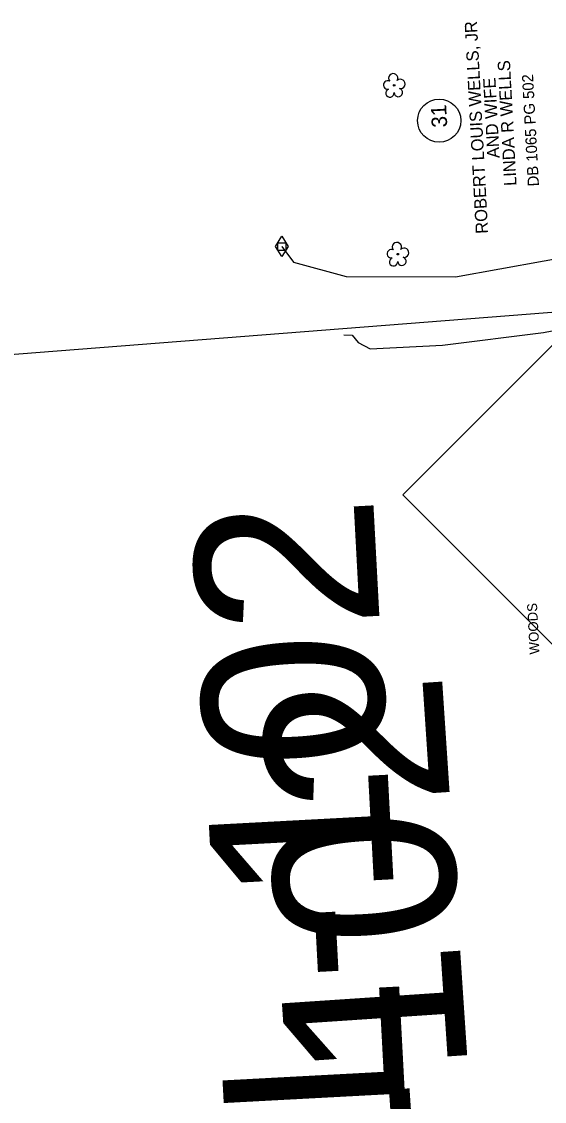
# Model space of a CAD drawing. Extents: x 2364404 to 2371833, y 798876 to 809754.
# Drawn here: x 2368602.8 to 2368814.7, y 802394.2 to 802831.3 of the extents above; entities that cross this region are included whole.
import ezdxf

# ---------------------------------------------------------------- set-up
doc = ezdxf.new("R2010")
doc.units = 0
for name, color, linetype in [('CTL Supplemental Horizontal and Vertical CELL', 7, 'Continuous'), ('Exist Horizontal Alignment Direction Label', 7, 'Continuous'), ('Exist Horizontal Baseline Alignment Station Label', 7, 'Continuous'), ('Exist Property Deed Book Text', 7, 'Continuous'), ('Exist Property Line', 7, 'Continuous'), ('Exist Property Owner Number CELL', 7, 'Continuous'), ('Exist Property Owner Text', 7, 'Continuous'), ('Exist Utilities Gas Meter CELL', 7, 'Continuous'), ('Exist Utilities Gas UG Line SUE LOS B', 7, 'Continuous'), ('Exist Vegetation Tree CELL', 7, 'Continuous'), ('Exist Vegetation Woods Line', 7, 'Continuous'), ('Exist Vegetation Woods Line Text', 7, 'Continuous')]:
    doc.layers.add(name, color=color, linetype=linetype)

msp = doc.modelspace()

# ---------------------------------------------------------------- linework, layer by layer
at = {"layer": 'CTL Supplemental Horizontal and Vertical CELL'}
msp.add_lwpolyline([(2368757.29, 802639.68), (2368824.11, 802706.51), (2368891.05, 802639.57), (2368824.23, 802572.74)], close=True, dxfattribs=at)
at = {"layer": 'Exist Property Line'}
msp.add_line((2368306.6, 802673.72), (2368856.94, 802716.68), dxfattribs=at)
at = {"layer": 'Exist Property Owner Number CELL'}
msp.add_circle((2368772.04, 802791.19), 8.75, dxfattribs=at)
at = {"layer": 'Exist Utilities Gas Meter CELL'}
msp.add_line((2368708.26, 802740.26), (2368708.26, 802740.26), dxfattribs=at)
for points in [[(2368705.72, 802740.26), (2368708.26, 802744.37), (2368710.8, 802740.26), (2368708.26, 802736.14), (2368705.72, 802740.26)], [(2368706.69, 802741.79), (2368709.84, 802741.79), (2368709.84, 802738.68), (2368706.69, 802738.68), (2368706.69, 802741.79)]]:
    msp.add_lwpolyline(points, dxfattribs=at)
at = {"layer": 'Exist Utilities Gas UG Line SUE LOS B'}
msp.add_lwpolyline([(2368708.26, 802740.26), (2368713.02, 802733.89), (2368734.32, 802728.04), (2368778.59, 802727.92), (2368832.59, 802737.63), (2368851.59, 802751.16), (2368869.22, 802756.71), (2368874.48, 802756.92), (2368897.74, 802758.55)], dxfattribs=at)
at = {"layer": 'Exist Vegetation Tree CELL'}
for p, q in [((2368753.78, 802805.49), (2368753.78, 802805.49)), ((2368755.25, 802737.15), (2368755.25, 802737.15))]:
    msp.add_line(p, q, dxfattribs=at)
for centre in [(2368753.78, 802805.49), (2368755.25, 802737.15)]:
    msp.add_circle(centre, 0.326, dxfattribs=at)
for centre, radius, start, end in [((2368753.39, 802808.36), 1.86, 330.1651, 219.7134), ((2368751.17, 802805.64), 1.73, 62.6636, 279.3457), ((2368756.33, 802806.07), 1.9, 257.1011, 134.1999), ((2368752.07, 802802.37), 1.69, 111.5671, 6.231), ((2368755.45, 802802.59), 1.7, 181.2822, 74.56), ((2368754.87, 802740.02), 1.86, 330.1651, 219.7134), ((2368752.65, 802737.3), 1.73, 62.6636, 279.3457), ((2368753.55, 802734.03), 1.69, 111.5671, 6.231), ((2368756.93, 802734.25), 1.7, 181.2822, 74.56), ((2368757.8, 802737.74), 1.9, 257.1011, 134.1999)]:
    msp.add_arc(centre, radius, start, end, dxfattribs=at)
at = {"layer": 'Exist Vegetation Woods Line'}
msp.add_lwpolyline([(2368733.45, 802704.51), (2368736.7, 802704.41), (2368739.19, 802701.33), (2368744.02, 802698.87), (2368773.35, 802700.34), (2368814.35, 802705.48), (2368828.96, 802708.24), (2368849.18, 802711.81), (2368849.86, 802703.52)], dxfattribs=at)

# ---------------------------------------------------------------- texts
at = {"layer": 'Exist Horizontal Alignment Direction Label'}
msp.add_text('BL-102', height=73.5, rotation=93.8235, dxfattribs=at).set_placement((2368794.06, 802252.82))
at = {"layer": 'Exist Horizontal Baseline Alignment Station Label'}
msp.add_text('BL-102', height=73.5, rotation=93.0566, dxfattribs=at).set_placement((2368762.03, 802323.9))
at = {"layer": 'Exist Property Deed Book Text'}
msp.add_text('DB 1065 PG 502', height=4.5, rotation=93.0566, dxfattribs=at).set_placement((2368812.47, 802764.69))
at = {"layer": 'Exist Property Owner Number CELL'}
msp.add_text('31', height=6.25, rotation=93.0566, dxfattribs=at).set_placement((2368775.31, 802788.56))
at = {"layer": 'Exist Property Owner Text'}
for s, p in [('ROBERT LOUIS WELLS, JR', (2368791.89, 802745.53)), ('LINDA R WELLS', (2368803.39, 802764.91)), ('AND WIFE', (2368796.53, 802776.11))]:
    msp.add_text(s, height=5, rotation=93.0566, dxfattribs=at).set_placement(p)
at = {"layer": 'Exist Vegetation Woods Line Text'}
msp.add_text('WOODS', height=4, rotation=93.0566, dxfattribs=at).set_placement((2368812.72, 802575.24))

doc.saveas('drawing.dxf')
